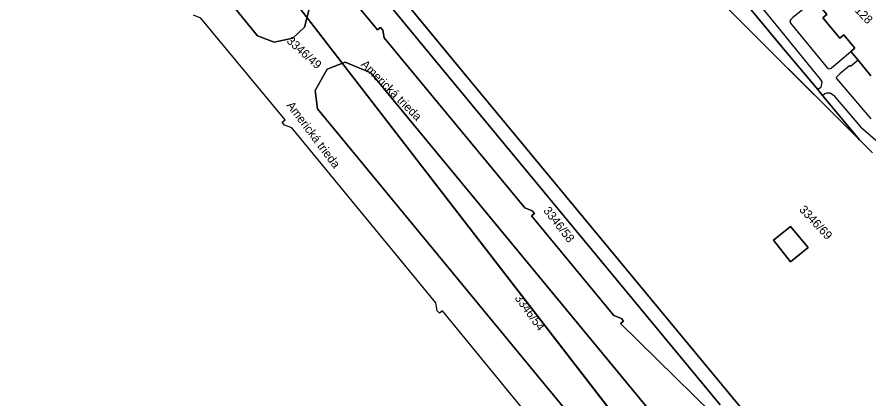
# Model space of a CAD drawing. Extents: x -262715 to -259381, y -1237238 to -1231182.
# Drawn here: x -262459.5 to -262261.2, y -1235370.6 to -1235281.6 of the extents above; entities that cross this region are included whole.
import ezdxf

# ---------------------------------------------------------------- set-up
doc = ezdxf.new("R2010")
doc.units = 0
for name, color, linetype in [('body_kn', 7, 'Continuous'), ('katuz_linie', 7, 'Continuous'), ('kladpar_druhypozemkov', 7, 'Continuous'), ('kladpar_hranice', 7, 'Continuous'), ('kladpar_parcelnecisla', 7, 'Continuous'), ('kladpar_plochy', 7, 'Continuous'), ('kladpar_sipky', 7, 'Continuous'), ('popisy', 7, 'Continuous'), ('zappar_hrandruhpozemk', 7, 'Continuous'), ('zuob_linie', 7, 'Continuous'), ('zuob_plochy', 7, 'Continuous')]:
    doc.layers.add(name, color=color, linetype=linetype)

msp = doc.modelspace()

# ---------------------------------------------------------------- linework, layer by layer
at = {"layer": 'body_kn'}
for p, q in [((-262416.72, -1235281.88), (-262416.72, -1235281.88)), ((-262282.76, -1235283.51), (-262282.76, -1235283.51)), ((-262279.57, -1235282.53), (-262279.57, -1235282.53)), ((-262279.44, -1235283.01), (-262279.44, -1235283.01)), ((-262279.33, -1235282.15), (-262279.33, -1235282.15)), ((-262278.88, -1235281.74), (-262278.88, -1235281.74)), ((-262271.93, -1235281.81), (-262271.93, -1235281.81)), ((-262392.61, -1235284), (-262392.61, -1235284)), ((-262375.57, -1235284.63), (-262375.57, -1235284.63)), ((-262374.9, -1235284.07), (-262374.9, -1235284.07)), ((-262374.39, -1235284.69), (-262374.39, -1235284.69)), ((-262403.56, -1235285.98), (-262403.56, -1235285.98)), ((-262399.67, -1235287.43), (-262399.67, -1235287.43)), ((-262395.35, -1235286.54), (-262395.35, -1235286.54)), ((-262374.03, -1235286.49), (-262374.03, -1235286.49)), ((-262267.95, -1235286.53), (-262267.95, -1235286.53)), ((-262267.04, -1235285.76), (-262267.04, -1235285.76)), ((-262281.8, -1235288.08), (-262281.8, -1235288.08)), ((-262265.35, -1235289.63), (-262265.35, -1235289.63)), ((-262264.43, -1235288.85), (-262264.43, -1235288.85)), ((-262383.12, -1235292.1), (-262383.12, -1235292.1)), ((-262360.99, -1235293.11), (-262360.99, -1235293.11)), ((-262270.78, -1235293.55), (-262270.78, -1235293.55)), ((-262269.99, -1235293.51), (-262269.99, -1235293.51)), ((-262269.39, -1235293.07), (-262269.39, -1235293.07)), ((-262265.69, -1235292.96), (-262265.69, -1235292.96)), ((-262265.49, -1235293.17), (-262265.49, -1235293.17)), ((-262263.69, -1235291.66), (-262263.69, -1235291.66)), ((-262263.69, -1235291.66), (-262263.69, -1235291.66)), ((-262387.33, -1235293.79), (-262387.33, -1235293.79)), ((-262377.12, -1235294.6), (-262377.12, -1235294.6)), ((-262355.74, -1235294.4), (-262355.74, -1235294.4)), ((-262270.49, -1235293.67), (-262270.49, -1235293.67)), ((-262268.46, -1235295.38), (-262268.46, -1235295.38)), ((-262267.98, -1235294.85), (-262267.98, -1235294.85)), ((-262272.57, -1235296.04), (-262272.57, -1235296.04)), ((-262272.17, -1235296.69), (-262272.17, -1235296.69)), ((-262268.76, -1235295.67), (-262268.76, -1235295.67)), ((-262268.72, -1235295.93), (-262268.72, -1235295.93)), ((-262390.13, -1235298.71), (-262390.13, -1235298.71)), ((-262273.09, -1235298.53), (-262273.09, -1235298.53)), ((-262272.47, -1235298.11), (-262272.47, -1235298.11)), ((-262272.3, -1235297.74), (-262272.3, -1235297.74)), ((-262271.54, -1235299.53), (-262271.54, -1235299.53)), ((-262270.98, -1235299.26), (-262270.98, -1235299.26)), ((-262270.18, -1235299.27), (-262270.18, -1235299.27)), ((-262271.96, -1235299.88), (-262271.96, -1235299.88)), ((-262271.96, -1235299.88), (-262271.96, -1235299.88)), ((-262269.42, -1235299.84), (-262269.42, -1235299.84)), ((-262389.58, -1235302.98), (-262389.58, -1235302.98)), ((-262389.58, -1235302.98), (-262389.58, -1235302.98)), ((-262397.79, -1235306.12), (-262397.79, -1235306.12)), ((-262397.23, -1235306.8), (-262397.23, -1235306.8)), ((-262397.11, -1235305.57), (-262397.11, -1235305.57)), ((-262395.58, -1235307.42), (-262395.58, -1235307.42)), ((-262263.14, -1235307.18), (-262263.14, -1235307.18)), ((-262263.33, -1235310.25), (-262263.33, -1235310.25)), ((-262263.33, -1235310.25), (-262263.33, -1235310.25)), ((-262341.27, -1235326.1), (-262341.27, -1235326.1)), ((-262339.59, -1235326.77), (-262339.59, -1235326.77)), ((-262339.73, -1235327.95), (-262339.73, -1235327.95)), ((-262339.06, -1235327.4), (-262339.06, -1235327.4)), ((-262279.46, -1235330.38), (-262279.46, -1235330.38)), ((-262279.46, -1235330.38), (-262279.46, -1235330.38)), ((-262283.39, -1235333.64), (-262283.39, -1235333.64)), ((-262275.32, -1235335.28), (-262275.32, -1235335.28)), ((-262279.4, -1235338.63), (-262279.4, -1235338.63)), ((-262362.03, -1235348.23), (-262362.03, -1235348.23)), ((-262361.67, -1235350.03), (-262361.67, -1235350.03)), ((-262361.17, -1235350.64), (-262361.17, -1235350.64)), ((-262360.5, -1235350.09), (-262360.5, -1235350.09)), ((-262320.53, -1235351.19), (-262320.53, -1235351.19)), ((-262318.99, -1235353.05), (-262318.99, -1235353.05)), ((-262318.82, -1235351.87), (-262318.82, -1235351.87)), ((-262318.31, -1235352.49), (-262318.31, -1235352.49)), ((-262334.59, -1235369.71), (-262334.59, -1235369.71))]:
    msp.add_line(p, q, dxfattribs=at)
at = {"layer": 'katuz_linie'}
msp.add_lwpolyline([(-262342.12, -1235372.47), (-262360.5, -1235350.09), (-262361.17, -1235350.64), (-262361.67, -1235350.03), (-262362.03, -1235348.23), (-262395.58, -1235307.42), (-262397.23, -1235306.8), (-262397.79, -1235306.12), (-262397.11, -1235305.57), (-262416.72, -1235281.88), (-262418.42, -1235281.2)], dxfattribs=at)
at = {"layer": 'kladpar_druhypozemkov'}
for p, q in [((-262390.61, -1235288.95), (-262390.61, -1235288.95)), ((-262338.35, -1235325.58), (-262338.35, -1235325.58)), ((-262279.36, -1235334.28), (-262279.36, -1235334.28)), ((-262338.82, -1235350.8), (-262338.82, -1235350.8))]:
    msp.add_line(p, q, dxfattribs=at)
at = {"layer": 'kladpar_hranice'}
for p, q in [((-262100.82, -1235659.07), (-262455.78, -1235199.04)), ((-262455.78, -1235199.04), (-262100.82, -1235659.07)), ((-262263.33, -1235310.25), (-262260.36, -1235313.22))]:
    msp.add_line(p, q, dxfattribs=at)
for points in [[(-262261.59, -1235408.13), (-262355.74, -1235294.4), (-262436.65, -1235196.07), (-262434.18, -1235193), (-262421.5, -1235177.25), (-262428.61, -1235170.93), (-262423.06, -1235165.42), (-262415.13, -1235158.86)], [(-262415.13, -1235158.86), (-262415.01, -1235158.98), (-262411.59, -1235162.39), (-262409.71, -1235164.26), (-262346.99, -1235226.77), (-262326.09, -1235247.6), (-262263.33, -1235310.25)], [(-262260.36, -1235313.22), (-262263.33, -1235310.25), (-262271.96, -1235299.88), (-262273.09, -1235298.53), (-262281.8, -1235288.08), (-262308.21, -1235256.14), (-262309.17, -1235254.97), (-262319.45, -1235242.41), (-262328.58, -1235231.36), (-262332.7, -1235226.63), (-262336.43, -1235229.13), (-262337.22, -1235226.56), (-262337.32, -1235224.65), (-262336.92, -1235223.09), (-262336.44, -1235222.15), (-262338.96, -1235219.52), (-262340.97, -1235219.86), (-262342.79, -1235219.92), (-262344.4, -1235219.5), (-262345.64, -1235218.58), (-262346.53, -1235217.71), (-262363.92, -1235196.58), (-262382.88, -1235173.89)], [(-262295.81, -1235371.96), (-262360.99, -1235293.11), (-262444.33, -1235191.9), (-262443.18, -1235188.13), (-262436.65, -1235196.07), (-262355.74, -1235294.4), (-262261.59, -1235408.13)], [(-262444.33, -1235191.9), (-262360.99, -1235293.11), (-262295.81, -1235371.96)], [(-262455.78, -1235199.04), (-262393.14, -1235275.16), (-262391.4, -1235279.44), (-262392.61, -1235284), (-262395.35, -1235286.54), (-262399.67, -1235287.43), (-262403.56, -1235285.98), (-262410.15, -1235277.93), (-262438.24, -1235238.87), (-262453.95, -1235219.66), (-262456.35, -1235216), (-262458.87, -1235210.2), (-262459.53, -1235203.74), (-262458.89, -1235200.48), (-262457.8, -1235198.65), (-262456.47, -1235198.53), (-262455.78, -1235199.04)], [(-262455.78, -1235199.04), (-262456.47, -1235198.53), (-262457.8, -1235198.65), (-262458.89, -1235200.48), (-262459.53, -1235203.74), (-262458.87, -1235210.2), (-262456.35, -1235216), (-262453.95, -1235219.66), (-262438.24, -1235238.87), (-262410.15, -1235277.93), (-262403.56, -1235285.98), (-262399.67, -1235287.43), (-262395.35, -1235286.54), (-262392.61, -1235284), (-262391.4, -1235279.44), (-262393.14, -1235275.16), (-262455.78, -1235199.04)], [(-262263.33, -1235310.25), (-262326.09, -1235247.6), (-262346.99, -1235226.77)], [(-262304.42, -1235242.33), (-262296.39, -1235252.1), (-262294.48, -1235254.44), (-262285.3, -1235265.61), (-262283.43, -1235267.88), (-262279.24, -1235272.99), (-262276.46, -1235276.32), (-262274.71, -1235278.4), (-262274.48, -1235278.68), (-262273.55, -1235277.92), (-262271, -1235281.05), (-262271.93, -1235281.81), (-262267.95, -1235286.53), (-262267.04, -1235285.76), (-262264.43, -1235288.85), (-262265.35, -1235289.63), (-262263.69, -1235291.66), (-262260.69, -1235295.34)], [(-262308.21, -1235256.14), (-262281.8, -1235288.08), (-262273.09, -1235298.53), (-262271.96, -1235299.88), (-262263.33, -1235310.25)], [(-262297.73, -1235373.92), (-262318.99, -1235353.05), (-262318.31, -1235352.49), (-262318.82, -1235351.87), (-262320.53, -1235351.19), (-262339.73, -1235327.95), (-262339.06, -1235327.4), (-262339.59, -1235326.77), (-262341.27, -1235326.1), (-262374.03, -1235286.49), (-262374.39, -1235284.69), (-262374.9, -1235284.07), (-262375.57, -1235284.63), (-262393.96, -1235262.38)], [(-262393.96, -1235262.38), (-262375.57, -1235284.63), (-262374.9, -1235284.07), (-262374.39, -1235284.69), (-262374.03, -1235286.49), (-262341.27, -1235326.1), (-262339.59, -1235326.77), (-262339.06, -1235327.4), (-262339.73, -1235327.95), (-262320.53, -1235351.19), (-262318.82, -1235351.87), (-262318.31, -1235352.49), (-262318.99, -1235353.05), (-262297.73, -1235373.92)], [(-262260.69, -1235295.34), (-262263.69, -1235291.66), (-262265.35, -1235289.63), (-262264.43, -1235288.85), (-262267.04, -1235285.76), (-262267.95, -1235286.53), (-262271.93, -1235281.81), (-262271, -1235281.05), (-262273.55, -1235277.92), (-262274.48, -1235278.68), (-262274.71, -1235278.4), (-262276.46, -1235276.32), (-262279.24, -1235272.99), (-262269.5, -1235264.99)], [(-262342.12, -1235372.47), (-262360.5, -1235350.09), (-262361.17, -1235350.64), (-262361.67, -1235350.03), (-262362.03, -1235348.23), (-262395.58, -1235307.42), (-262397.23, -1235306.8), (-262397.79, -1235306.12), (-262397.11, -1235305.57), (-262416.72, -1235281.88), (-262418.42, -1235281.2)], [(-262389.58, -1235302.98), (-262390.13, -1235298.71), (-262387.33, -1235293.79), (-262383.12, -1235292.1), (-262377.12, -1235294.6), (-262306.16, -1235380.65), (-262271.88, -1235422.49), (-262262.62, -1235433.79), (-262251.23, -1235447.69), (-262234.08, -1235472.95), (-262205.66, -1235507.68), (-262204.32, -1235510.25), (-262203.87, -1235513.53), (-262205.32, -1235516.81), (-262207.82, -1235517.63), (-262210.32, -1235517.58), (-262213.61, -1235516.31), (-262255.74, -1235465.27), (-262274, -1235443.14), (-262283.24, -1235431.94), (-262334.59, -1235369.71), (-262389.58, -1235302.98)], [(-262377.12, -1235294.6), (-262383.12, -1235292.1), (-262387.33, -1235293.79), (-262390.13, -1235298.71), (-262389.58, -1235302.98), (-262334.59, -1235369.71), (-262283.24, -1235431.94), (-262274, -1235443.14), (-262255.74, -1235465.27), (-262213.61, -1235516.31), (-262210.32, -1235517.58), (-262207.82, -1235517.63), (-262205.32, -1235516.81), (-262203.87, -1235513.53), (-262204.32, -1235510.25), (-262205.66, -1235507.68), (-262234.08, -1235472.95), (-262251.23, -1235447.69), (-262262.62, -1235433.79), (-262271.88, -1235422.49), (-262306.16, -1235380.65), (-262377.12, -1235294.6)], [(-262279.46, -1235330.38), (-262275.32, -1235335.28), (-262279.4, -1235338.63), (-262283.39, -1235333.64), (-262279.46, -1235330.38)], [(-262275.32, -1235335.28), (-262279.46, -1235330.38), (-262283.39, -1235333.64), (-262279.4, -1235338.63), (-262275.32, -1235335.28)]]:
    msp.add_lwpolyline(points, dxfattribs=at)
at = {"layer": 'kladpar_plochy'}
for p, q in [((-262355.74, -1235294.4), (-262436.65, -1235196.07)), ((-262326.09, -1235247.6), (-262263.33, -1235310.25)), ((-262393.96, -1235262.38), (-262375.57, -1235284.63)), ((-262410.15, -1235277.93), (-262403.56, -1235285.98)), ((-262392.61, -1235284), (-262391.4, -1235279.44)), ((-262416.72, -1235281.88), (-262418.42, -1235281.2)), ((-262397.11, -1235305.57), (-262416.72, -1235281.88)), ((-262395.35, -1235286.54), (-262392.61, -1235284)), ((-262375.57, -1235284.63), (-262374.9, -1235284.07)), ((-262374.9, -1235284.07), (-262374.39, -1235284.69)), ((-262374.39, -1235284.69), (-262374.03, -1235286.49)), ((-262403.56, -1235285.98), (-262399.67, -1235287.43)), ((-262399.67, -1235287.43), (-262395.35, -1235286.54)), ((-262374.03, -1235286.49), (-262341.27, -1235326.1)), ((-262383.12, -1235292.1), (-262387.33, -1235293.79)), ((-262377.12, -1235294.6), (-262383.12, -1235292.1)), ((-262387.33, -1235293.79), (-262390.13, -1235298.71)), ((-262306.16, -1235380.65), (-262377.12, -1235294.6)), ((-262261.59, -1235408.13), (-262355.74, -1235294.4)), ((-262390.13, -1235298.71), (-262389.58, -1235302.98)), ((-262389.58, -1235302.98), (-262334.59, -1235369.71)), ((-262397.79, -1235306.12), (-262397.11, -1235305.57)), ((-262397.23, -1235306.8), (-262397.79, -1235306.12)), ((-262395.58, -1235307.42), (-262397.23, -1235306.8)), ((-262362.03, -1235348.23), (-262395.58, -1235307.42)), ((-262263.33, -1235310.25), (-262260.36, -1235313.22)), ((-262341.27, -1235326.1), (-262339.59, -1235326.77)), ((-262339.59, -1235326.77), (-262339.06, -1235327.4)), ((-262339.06, -1235327.4), (-262339.73, -1235327.95)), ((-262339.73, -1235327.95), (-262320.53, -1235351.19)), ((-262279.46, -1235330.38), (-262283.39, -1235333.64)), ((-262275.32, -1235335.28), (-262279.46, -1235330.38)), ((-262283.39, -1235333.64), (-262279.4, -1235338.63)), ((-262279.4, -1235338.63), (-262275.32, -1235335.28)), ((-262361.67, -1235350.03), (-262362.03, -1235348.23)), ((-262361.17, -1235350.64), (-262361.67, -1235350.03)), ((-262360.5, -1235350.09), (-262361.17, -1235350.64)), ((-262342.12, -1235372.47), (-262360.5, -1235350.09)), ((-262320.53, -1235351.19), (-262318.82, -1235351.87)), ((-262318.31, -1235352.49), (-262318.99, -1235353.05)), ((-262318.99, -1235353.05), (-262297.73, -1235373.92)), ((-262318.82, -1235351.87), (-262318.31, -1235352.49)), ((-262334.59, -1235369.71), (-262283.24, -1235431.94))]:
    msp.add_line(p, q, dxfattribs=at)
for points in [[(-262295.81, -1235371.96), (-262360.99, -1235293.11), (-262444.33, -1235191.9), (-262443.18, -1235188.13), (-262436.65, -1235196.07), (-262355.74, -1235294.4), (-262261.59, -1235408.13)], [(-262444.33, -1235191.9), (-262360.99, -1235293.11), (-262295.81, -1235371.96)], [(-262308.21, -1235256.14), (-262281.8, -1235288.08), (-262273.09, -1235298.53), (-262271.96, -1235299.88), (-262263.33, -1235310.25), (-262326.09, -1235247.6)], [(-262260.36, -1235313.22), (-262263.33, -1235310.25), (-262271.96, -1235299.88), (-262273.09, -1235298.53), (-262281.8, -1235288.08), (-262308.21, -1235256.14)], [(-262297.73, -1235373.92), (-262318.99, -1235353.05), (-262318.31, -1235352.49), (-262318.82, -1235351.87), (-262320.53, -1235351.19), (-262339.73, -1235327.95), (-262339.06, -1235327.4), (-262339.59, -1235326.77), (-262341.27, -1235326.1), (-262374.03, -1235286.49), (-262374.39, -1235284.69), (-262374.9, -1235284.07), (-262375.57, -1235284.63), (-262393.96, -1235262.38)], [(-262260.69, -1235295.34), (-262263.69, -1235291.66), (-262265.35, -1235289.63), (-262264.43, -1235288.85), (-262267.04, -1235285.76), (-262267.95, -1235286.53), (-262271.93, -1235281.81), (-262271, -1235281.05), (-262273.55, -1235277.92), (-262274.48, -1235278.68), (-262274.71, -1235278.4), (-262276.46, -1235276.32), (-262279.24, -1235272.99), (-262269.5, -1235264.99), (-262266.91, -1235268.11), (-262265.44, -1235266.9), (-262264.25, -1235265.9), (-262262.03, -1235268.57), (-262263.23, -1235269.56), (-262264.69, -1235270.78), (-262255.81, -1235281.48)], [(-262271, -1235281.05), (-262271.93, -1235281.81), (-262267.95, -1235286.53), (-262267.04, -1235285.76), (-262264.43, -1235288.85), (-262265.35, -1235289.63), (-262263.69, -1235291.66), (-262260.69, -1235295.34)]]:
    msp.add_lwpolyline(points, dxfattribs=at)
for points in [[(-262455.78, -1235199.04), (-262393.14, -1235275.16), (-262391.4, -1235279.44), (-262392.61, -1235284), (-262395.35, -1235286.54), (-262399.67, -1235287.43), (-262403.56, -1235285.98), (-262410.15, -1235277.93), (-262438.24, -1235238.87), (-262453.95, -1235219.66), (-262456.35, -1235216), (-262458.87, -1235210.2), (-262459.53, -1235203.74), (-262458.89, -1235200.48), (-262457.8, -1235198.65), (-262456.47, -1235198.53)], [(-262389.58, -1235302.98), (-262390.13, -1235298.71), (-262387.33, -1235293.79), (-262383.12, -1235292.1), (-262377.12, -1235294.6), (-262306.16, -1235380.65), (-262271.88, -1235422.49), (-262262.62, -1235433.79), (-262251.23, -1235447.69), (-262234.08, -1235472.95), (-262205.66, -1235507.68), (-262204.32, -1235510.25), (-262203.87, -1235513.53), (-262205.32, -1235516.81), (-262207.82, -1235517.63), (-262210.32, -1235517.58), (-262213.61, -1235516.31), (-262255.74, -1235465.27), (-262274, -1235443.14), (-262283.24, -1235431.94), (-262334.59, -1235369.71)], [(-262279.46, -1235330.38), (-262275.32, -1235335.28), (-262279.4, -1235338.63), (-262283.39, -1235333.64)]]:
    msp.add_lwpolyline(points, close=True, dxfattribs=at)
at = {"layer": 'kladpar_sipky'}
msp.add_line((-262277.97, -1235333.47), (-262277.97, -1235333.47), dxfattribs=at)
at = {"layer": 'zappar_hrandruhpozemk'}
for p, q in [((-262279.44, -1235283.01), (-262270.78, -1235293.55)), ((-262268.72, -1235295.93), (-262260.73, -1235305.37)), ((-262269.42, -1235299.84), (-262263.14, -1235307.18))]:
    msp.add_line(p, q, dxfattribs=at)
for points in [[(-262291.57, -1235272.74), (-262282.76, -1235283.51), (-262272.57, -1235296.04), (-262272.17, -1235296.69), (-262272.3, -1235297.74), (-262272.47, -1235298.11), (-262273.09, -1235298.53)], [(-262274.71, -1235278.4), (-262278.88, -1235281.74), (-262279.33, -1235282.15), (-262279.57, -1235282.53), (-262279.44, -1235283.01)], [(-262270.78, -1235293.55), (-262270.49, -1235293.67), (-262269.99, -1235293.51), (-262269.39, -1235293.07), (-262265.35, -1235289.63)], [(-262263.69, -1235291.66), (-262265.49, -1235293.17), (-262265.69, -1235292.96), (-262267.98, -1235294.85), (-262268.46, -1235295.38), (-262268.76, -1235295.67), (-262268.72, -1235295.93)], [(-262271.96, -1235299.88), (-262271.54, -1235299.53), (-262270.98, -1235299.26), (-262270.18, -1235299.27), (-262269.42, -1235299.84)], [(-262263.14, -1235307.18), (-262259.67, -1235310.24), (-262257.13, -1235311.91), (-262254.82, -1235313.09), (-262251.27, -1235314.48), (-262251.2, -1235315.15), (-262251.96, -1235317.15)]]:
    msp.add_lwpolyline(points, dxfattribs=at)
at = {"layer": 'zuob_linie'}
msp.add_lwpolyline([(-262342.12, -1235372.47), (-262360.5, -1235350.09), (-262361.17, -1235350.64), (-262361.67, -1235350.03), (-262362.03, -1235348.23), (-262395.58, -1235307.42), (-262397.23, -1235306.8), (-262397.79, -1235306.12), (-262397.11, -1235305.57), (-262416.72, -1235281.88), (-262418.42, -1235281.2)], dxfattribs=at)
at = {"layer": 'zuob_plochy'}
msp.add_lwpolyline([(-262342.12, -1235372.47), (-262360.5, -1235350.09), (-262361.17, -1235350.64), (-262361.67, -1235350.03), (-262362.03, -1235348.23), (-262395.58, -1235307.42), (-262397.23, -1235306.8), (-262397.79, -1235306.12), (-262397.11, -1235305.57), (-262416.72, -1235281.88), (-262418.42, -1235281.2)], dxfattribs=at)

# ---------------------------------------------------------------- texts
at = {"layer": 'kladpar_parcelnecisla'}
for s, rotation, p in [('3346/128', 314, (-262269.26, -1235275.38)), ('3346/49', 318, (-262396.91, -1235287.42)), ('3346/58', 308, (-262337.09, -1235326.76)), ('3346/69', 313, (-262277.55, -1235326.61)), ('3346/54', 306, (-262343.75, -1235347.1))]:
    msp.add_text(s, height=2, rotation=rotation, dxfattribs=at).set_placement(p)
at = {"layer": 'popisy'}
for rotation, p in [(315, (-262379.62, -1235292.81)), (307, (-262396.88, -1235302.21))]:
    msp.add_text('Americká trieda', height=2, rotation=rotation, dxfattribs=at).set_placement(p)

doc.saveas('drawing.dxf')
